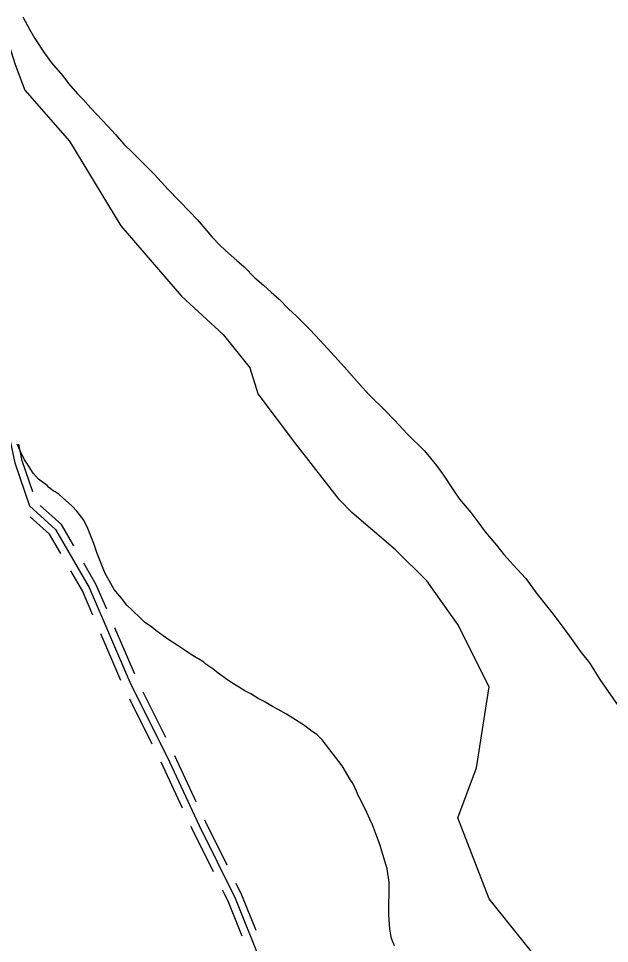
# Model space of a CAD drawing. Extents: x 3161514 to 3199414, y 831166 to 856601.
# Drawn here: x 3171725 to 3172892, y 840736 to 842565 of the extents above; entities that cross this region are included whole.
import ezdxf

# ---------------------------------------------------------------- set-up
doc = ezdxf.new("R2010")
doc.units = 0
for name, color, linetype in [('V-ROAD-CNTR', 7, 'Continuous'), ('V-SITE-VEGE', 7, 'Continuous'), ('V-TOPO-SHOR', 7, 'Continuous')]:
    doc.layers.add(name, color=color, linetype=linetype)

msp = doc.modelspace()

# ---------------------------------------------------------------- linework, layer by layer
at = {"layer": 'V-ROAD-CNTR'}
for points in [[(3171553.8, 842598.3), (3171551.2, 842541.2), (3171573.5, 842473.8), (3171613.2, 842416.5), (3171625.7, 842355.4), (3171615.3, 842323.1), (3171601.6, 842286.3), (3171598.6, 842199.9), (3171613.5, 842120.5), (3171634.4, 842032.5), (3171659, 841939.8), (3171677.3, 841869.2), (3171692.6, 841803.4), (3171717.6, 841686.4), (3171746.1, 841601.1), (3171797.6, 841554.8), (3171864.3, 841439.9), (3171946.7, 841248.4), (3172018.2, 841104.8), (3172081.3, 840969.5), (3172152.4, 840825.5), (3172202, 840702.5)], [(3171752.6, 841629), (3171732.1, 841690.4), (3171725.1, 841723.3)], [(3171833.8, 841522.3), (3171809.4, 841564.4), (3171767.7, 841601.9)], [(3171807.9, 841507.3), (3171785.9, 841545.2), (3171747.6, 841579.5)], [(3171899.2, 841396.8), (3171877.7, 841446.7), (3171853.9, 841487.7)], [(3171871.7, 841384.9), (3171850.9, 841433.2), (3171828, 841472.7)], [(3171927, 841256.3), (3171887.5, 841348.2)], [(3171954.5, 841268.2), (3171915, 841360)], [(3171989, 841129.9), (3171944.4, 841219.4)], [(3172015.8, 841143.2), (3171971.2, 841232.8)], [(3172048.8, 841003.7), (3172006.5, 841094.4)], [(3172075.9, 841016.4), (3172033.7, 841107)], [(3172136.9, 840890.7), (3172094.8, 840976), (3172092.8, 840980.1)], [(3172110, 840877.5), (3172067.7, 840963), (3172065.6, 840967.5)], [(3172194.2, 840761.9), (3172166.1, 840831.6), (3172154.6, 840854.9)], [(3172166.4, 840750.7), (3172138.7, 840819.4), (3172127.7, 840841.6)]]:
    msp.add_lwpolyline(points, dxfattribs=at)
at = {"layer": 'V-SITE-VEGE'}
for p, q in [((3171733.4, 842568.2), (3171746.7, 842542.5)), ((3171746.7, 842542.5), (3171756.7, 842525.3)), ((3171756.7, 842525.3), (3171775.9, 842496.1)), ((3171775.9, 842496.1), (3171790.1, 842477.1)), ((3171790.1, 842477.1), (3171811.9, 842451.3)), ((3171811.9, 842451.3), (3171823.6, 842436.6)), ((3171823.6, 842436.6), (3171841.2, 842415.9)), ((3171841.2, 842415.9), (3171852.2, 842404.7)), ((3171852.2, 842404.7), (3171867.3, 842387.4)), ((3171867.3, 842387.4), (3171879, 842375.4)), ((3171879, 842375.4), (3171900.9, 842352)), ((3171900.9, 842352), (3171916, 842335.6)), ((3171916, 842335.6), (3171932.8, 842316.7)), ((3171932.8, 842316.7), (3171949.6, 842300.2)), ((3171949.6, 842300.2), (3171975.6, 842274.3)), ((3171975.6, 842274.3), (3171993.3, 842256.2)), ((3171993.3, 842256.2), (3172020.1, 842226.8)), ((3172020.1, 842226.8), (3172063, 842182.8)), ((3172063, 842182.8), (3172077.3, 842167.3)), ((3172077.3, 842167.3), (3172096.6, 842144.8)), ((3172096.6, 842144.8), (3172107.5, 842132.8)), ((3172107.5, 842132.8), (3172121.7, 842117.2)), ((3172121.7, 842117.2), (3172133.5, 842106)), ((3172133.5, 842106), (3172156.2, 842086.1)), ((3172156.2, 842086.1), (3172170.6, 842073.9)), ((3172170.6, 842073.9), (3172191.6, 842052.4)), ((3172191.6, 842052.4), (3172208.4, 842037.6)), ((3172208.4, 842037.6), (3172223.6, 842023.8)), ((3172223.6, 842023.8), (3172239.5, 842009.9)), ((3172239.5, 842009.9), (3172258, 841990.9)), ((3172258, 841990.9), (3172274, 841976.2)), ((3172274, 841976.2), (3172300.9, 841949.4)), ((3172300.9, 841949.4), (3172320.2, 841928.7)), ((3172320.2, 841928.7), (3172349.6, 841896.8)), ((3172349.6, 841896.8), (3172368.9, 841875.2)), ((3172368.9, 841875.2), (3172398.3, 841841.6)), ((3172398.3, 841841.6), (3172417.6, 841820.9)), ((3172417.6, 841820.9), (3172448.7, 841790.6)), ((3172448.7, 841790.6), (3172467.2, 841770.8)), ((3172467.2, 841770.8), (3172493.2, 841743.1)), ((3172493.2, 841743.1), (3172526.8, 841710.3)), ((3171727.6, 841710.2), (3171721.8, 841723.1)), ((3171730.9, 841703.4), (3171727.6, 841710.2)), ((3171736.7, 841692.2), (3171730.9, 841703.4)), ((3172526.8, 841710.3), (3172550.3, 841681)), ((3171742.5, 841683.6), (3171736.7, 841692.2)), ((3171753.4, 841665.6), (3171742.5, 841683.6)), ((3172550.3, 841681), (3172564.5, 841662.1)), ((3171764.3, 841654.3), (3171753.4, 841665.6)), ((3172564.5, 841662.1), (3172583.7, 841632.8)), ((3171781.1, 841641.3), (3171764.3, 841654.3)), ((3171784.5, 841637.9), (3171781.1, 841641.3)), ((3171789.6, 841633.5), (3171784.5, 841637.9)), ((3171792.9, 841630.9), (3171789.6, 841633.5)), ((3171797.2, 841629.2), (3171792.9, 841630.9)), ((3171804.8, 841624), (3171797.2, 841629.2)), ((3171830.9, 841600.6), (3171804.8, 841624)), ((3172583.7, 841632.8), (3172596.2, 841614.8)), ((3172596.2, 841614.8), (3172618, 841588)), ((3171840.1, 841591.1), (3171830.9, 841600.6)), ((3171853.5, 841573), (3171840.1, 841591.1)), ((3172618, 841588), (3172632.3, 841570)), ((3171861.8, 841556.7), (3171853.5, 841573)), ((3172632.3, 841570), (3172646.5, 841550.2)), ((3171873.3, 841526.7), (3171861.8, 841556.7)), ((3172646.5, 841550.2), (3172669.1, 841523.4)), ((3171879.8, 841507), (3171873.3, 841526.7)), ((3172669.1, 841523.4), (3172683.4, 841505.3)), ((3171895.5, 841467.6), (3171879.8, 841507)), ((3172683.4, 841505.3), (3172709.4, 841476.9)), ((3172709.4, 841476.9), (3172727, 841457.9)), ((3171907.1, 841447.9), (3171895.5, 841467.6)), ((3172727, 841457.9), (3172749.6, 841426.9)), ((3171913.8, 841435.8), (3171907.1, 841447.9)), ((3171928, 841418.6), (3171913.8, 841435.8)), ((3172749.6, 841426.9), (3172778.1, 841390.7)), ((3171938.9, 841404.8), (3171928, 841418.6)), ((3171949.9, 841394.5), (3171938.9, 841404.8)), ((3171965, 841379.8), (3171949.9, 841394.5)), ((3172778.1, 841390.7), (3172799, 841363.1)), ((3171973.4, 841371.1), (3171965, 841379.8)), ((3171987.8, 841361.6), (3171973.4, 841371.1)), ((3171996.2, 841354.6), (3171987.8, 841361.6)), ((3172010.5, 841344.2), (3171996.2, 841354.6)), ((3172799, 841363.1), (3172813.2, 841343.4)), ((3172021.5, 841336.4), (3172010.5, 841344.2)), ((3172038.4, 841325.9), (3172021.5, 841336.4)), ((3172813.2, 841343.4), (3172836.6, 841311.5)), ((3172050.2, 841318.1), (3172038.4, 841325.9)), ((3172066.3, 841306.8), (3172050.2, 841318.1)), ((3172836.6, 841311.5), (3172852.5, 841290.8)), ((3172090.8, 841292), (3172066.3, 841306.8)), ((3172095, 841288.5), (3172090.8, 841292)), ((3172852.5, 841290.8), (3172873.4, 841258.2)), ((3172108.5, 841278.9), (3172095, 841288.5)), ((3172119.4, 841270.3), (3172108.5, 841278.9)), ((3172138, 841256.4), (3172119.4, 841270.3)), ((3172152.4, 841247.7), (3172138, 841256.4)), ((3172873.4, 841258.2), (3172909.3, 841205.7)), ((3172171.8, 841235.5), (3172152.4, 841247.7)), ((3172183.6, 841229.3), (3172171.8, 841235.5)), ((3172198, 841220.6), (3172183.6, 841229.3)), ((3172209.8, 841214.5), (3172198, 841220.6)), ((3172226.7, 841204.9), (3172209.8, 841214.5)), ((3172237.7, 841198.8), (3172226.7, 841204.9)), ((3172253.8, 841189.2), (3172237.7, 841198.8)), ((3172266.5, 841181.3), (3172253.8, 841189.2)), ((3172284.2, 841170), (3172266.5, 841181.3)), ((3172290.1, 841166.5), (3172284.2, 841170)), ((3172304.5, 841155.2), (3172290.1, 841166.5)), ((3172313.7, 841149.1), (3172304.5, 841155.2)), ((3172324.7, 841138.8), (3172313.7, 841149.1)), ((3172331.4, 841130.1), (3172324.7, 841138.8)), ((3172350.6, 841104.3), (3172331.4, 841130.1)), ((3172364, 841087.1), (3172350.6, 841104.3)), ((3172379.8, 841060.5), (3172364, 841087.1)), ((3172385.7, 841051.9), (3172379.8, 841060.5)), ((3172392.3, 841037.3), (3172385.7, 841051.9)), ((3172395.6, 841028.7), (3172392.3, 841037.3)), ((3172402.2, 841016.7), (3172395.6, 841028.7)), ((3172406.4, 841008.1), (3172402.2, 841016.7)), ((3172409.7, 841002.1), (3172406.4, 841008.1)), ((3172413, 840995.2), (3172409.7, 841002.1)), ((3172418.8, 840981.5), (3172413, 840995.2)), ((3172423.8, 840970.4), (3172418.8, 840981.5)), ((3172432, 840949.8), (3172423.8, 840970.4)), ((3172438.6, 840931.8), (3172432, 840949.8)), ((3172453.2, 840883.9), (3172438.6, 840931.8)), ((3172457.1, 840856.6), (3172453.2, 840883.9)), ((3172456.2, 840792.7), (3172457.1, 840856.6)), ((3172458.4, 840764.5), (3172456.2, 840792.7)), ((3172461.6, 840745.8), (3172458.4, 840764.5)), ((3172467.3, 840731.2), (3172461.6, 840745.8))]:
    msp.add_line(p, q, dxfattribs=at)
at = {"layer": 'V-TOPO-SHOR'}
for points in [[(3171629.8, 843140.1), (3171667.7, 843054.8), (3171689.8, 842975.9), (3171693, 842922.2), (3171689.8, 842865.3), (3171686.7, 842821.1), (3171677.2, 842773.8), (3171674.1, 842732.7), (3171667.7, 842679), (3171674.1, 842625.3), (3171680.4, 842590.6), (3171718.3, 842473.8), (3171737.2, 842423.2), (3171825.6, 842322.2), (3171926.7, 842154.8), (3172046.7, 842015.9), (3172128.8, 841940.1), (3172182.5, 841873.8)], [(3173849.8, 840225), (3173603.4, 840269.7), (3173480.1, 840319), (3173319.9, 840442.2), (3173270.6, 840479.2), (3173246, 840565.5), (3173196.7, 840614.8), (3173159.7, 840627.1), (3173073.4, 840614.8), (3172962.5, 840627.1), (3172790, 840688.7), (3172753, 840701), (3172654.4, 840824.3), (3172592.8, 840984.5), (3172629.8, 841083.1), (3172654.4, 841243.3), (3172592.8, 841366.5), (3172531.2, 841452.8), (3172469.6, 841514.4), (3172383.3, 841588.3), (3172358.6, 841613), (3172272.4, 841723.9), (3172198.4, 841822.5), (3172182.5, 841873.8)]]:
    msp.add_lwpolyline(points, dxfattribs=at)

doc.saveas('drawing.dxf')
